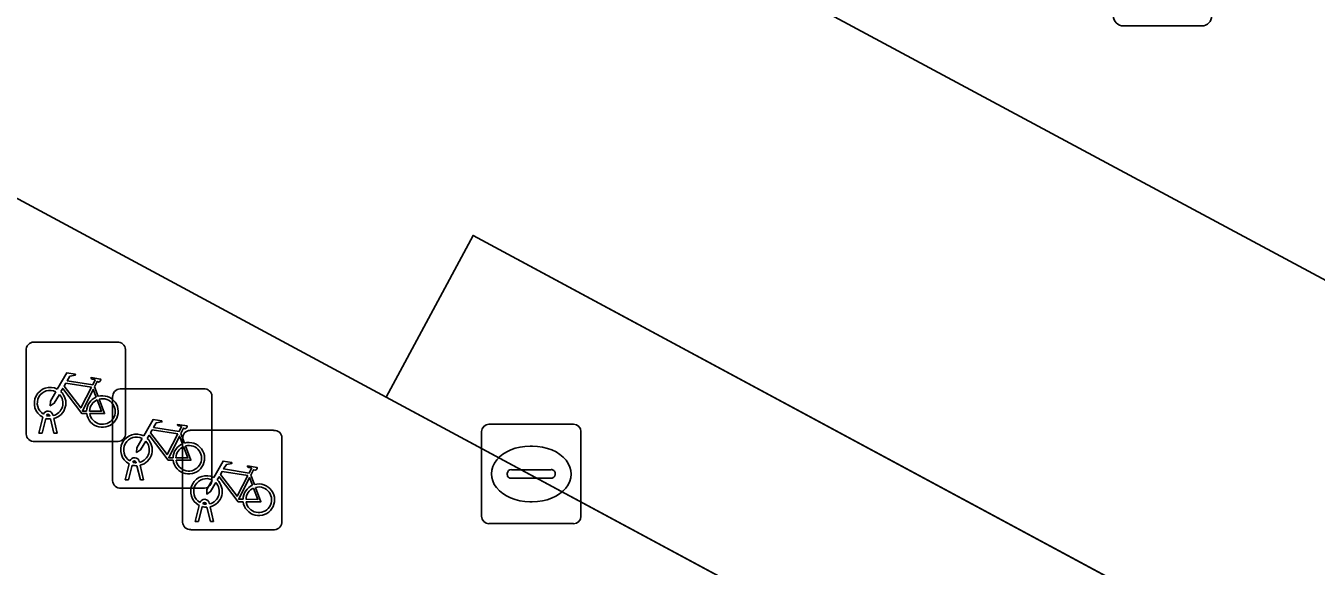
# Model space of a CAD drawing. Extents: x 159489 to 160304, y 383825 to 384531.
# Drawn here: x 159531.94 to 159544.93, y 384308.64 to 384314.08 of the extents above; entities that cross this region are included whole.
import ezdxf

# ---------------------------------------------------------------- set-up
doc = ezdxf.new("R2010")
doc.units = 0
for name, color, linetype in [('IMGEO_Fietsenrek', 7, 'Continuous'), ('IMGEO_Groenvoorziening', 7, 'Continuous'), ('IMGEO_Kolk', 7, 'Continuous'), ('IMGEO_Lichtmast', 7, 'Continuous'), ('IMGEO_Parkeervlak_gesloten', 7, 'Continuous'), ('IMGEO_Rijbaan_lokaal_gesloten', 7, 'Continuous'), ('IMGEO_Voetpad_open', 7, 'Continuous')]:
    doc.layers.add(name, color=color, linetype=linetype)

msp = doc.modelspace()

# ---------------------------------------------------------------- linework, layer by layer
at = {"layer": 'IMGEO_Fietsenrek'}
for p, q in [((159531.94, 384309.973), (159531.94, 384310.814)), ((159531.94, 384310.814), (159531.94, 384309.973)), ((159532.015, 384310.898), (159532.856, 384310.898)), ((159532.856, 384310.898), (159532.015, 384310.898)), ((159532.94, 384310.823), (159532.94, 384309.982)), ((159532.94, 384309.982), (159532.94, 384310.823)), ((159532.627, 384310.447), (159532.663, 384310.352)), ((159532.885, 384310.428), (159533.726, 384310.428)), ((159533.726, 384310.428), (159532.885, 384310.428)), ((159532.81, 384309.503), (159532.81, 384310.344)), ((159532.81, 384310.344), (159532.81, 384309.503)), ((159533.81, 384310.353), (159533.81, 384309.512)), ((159533.81, 384309.512), (159533.81, 384310.353)), ((159532.178, 384310.154), (159532.177, 384310.158)), ((159532.209, 384310.165), (159532.21, 384310.158)), ((159532.067, 384309.982), (159532.106, 384310.142)), ((159532.136, 384310.13), (159532.101, 384309.982)), ((159532.219, 384309.982), (159532.185, 384310.124)), ((159532.217, 384310.128), (159532.252, 384309.982)), ((159532.865, 384309.898), (159532.024, 384309.898)), ((159532.024, 384309.898), (159532.865, 384309.898)), ((159532.101, 384309.982), (159532.067, 384309.982)), ((159532.252, 384309.982), (159532.219, 384309.982)), ((159533.497, 384309.977), (159533.533, 384309.882)), ((159533.515, 384309.085), (159533.515, 384309.926)), ((159533.515, 384309.926), (159533.515, 384309.085)), ((159533.59, 384310.01), (159534.431, 384310.01)), ((159534.431, 384310.01), (159533.59, 384310.01)), ((159534.515, 384309.935), (159534.515, 384309.094)), ((159534.515, 384309.094), (159534.515, 384309.935)), ((159532.937, 384309.512), (159532.976, 384309.672)), ((159533.006, 384309.66), (159532.971, 384309.512)), ((159533.048, 384309.684), (159533.047, 384309.688)), ((159533.089, 384309.512), (159533.055, 384309.654)), ((159533.079, 384309.695), (159533.08, 384309.688)), ((159533.087, 384309.658), (159533.122, 384309.512)), ((159532.971, 384309.512), (159532.937, 384309.512)), ((159533.122, 384309.512), (159533.089, 384309.512)), ((159534.202, 384309.559), (159534.238, 384309.464)), ((159533.735, 384309.428), (159532.894, 384309.428)), ((159532.894, 384309.428), (159533.735, 384309.428)), ((159533.642, 384309.094), (159533.681, 384309.254)), ((159533.753, 384309.266), (159533.752, 384309.27)), ((159533.784, 384309.277), (159533.785, 384309.27)), ((159533.711, 384309.242), (159533.676, 384309.094)), ((159533.794, 384309.094), (159533.76, 384309.236)), ((159533.792, 384309.24), (159533.827, 384309.094)), ((159534.44, 384309.01), (159533.599, 384309.01)), ((159533.599, 384309.01), (159534.44, 384309.01)), ((159533.676, 384309.094), (159533.642, 384309.094)), ((159533.827, 384309.094), (159533.794, 384309.094))]:
    msp.add_line(p, q, dxfattribs=at)
for points in [[(159532.253, 384310.424), (159532.348, 384310.588), (159532.434, 384310.574), (159532.436, 384310.565), (159532.38, 384310.554), (159532.353, 384310.509), (159532.609, 384310.468)], [(159532.549, 384310.18), (159532.499, 384310.18), (159532.308, 384310.431), (159532.289, 384310.399)], [(159532.596, 384310.443), (159532.339, 384310.484), (159532.322, 384310.455), (159532.489, 384310.235), (159532.596, 384310.443)], [(159532.644, 384310.345), (159532.614, 384310.422), (159532.505, 384310.204), (159532.548, 384310.204)], [(159532.609, 384310.468), (159532.634, 384310.517), (159532.628, 384310.521), (159532.605, 384310.525), (159532.593, 384310.532), (159532.592, 384310.535), (159532.594, 384310.54), (159532.689, 384310.525), (159532.691, 384310.515), (159532.681, 384310.502), (159532.669, 384310.496), (159532.655, 384310.502), (159532.627, 384310.447)], [(159532.274, 384310.372), (159532.222, 384310.282), (159532.182, 384310.257), (159532.183, 384310.304), (159532.238, 384310.398)], [(159532.578, 384310.204), (159532.698, 384310.203), (159532.654, 384310.317)], [(159532.674, 384310.324), (159532.729, 384310.179), (159532.579, 384310.179)], [(159533.123, 384309.954), (159533.218, 384310.118), (159533.304, 384310.104), (159533.306, 384310.095), (159533.25, 384310.084), (159533.223, 384310.039), (159533.479, 384309.998)], [(159533.479, 384309.998), (159533.504, 384310.047), (159533.498, 384310.051), (159533.475, 384310.055), (159533.463, 384310.062), (159533.462, 384310.065), (159533.464, 384310.07), (159533.559, 384310.055), (159533.561, 384310.045), (159533.551, 384310.032), (159533.539, 384310.026), (159533.525, 384310.032), (159533.497, 384309.977)], [(159533.144, 384309.902), (159533.092, 384309.812), (159533.052, 384309.787), (159533.053, 384309.834), (159533.108, 384309.928)], [(159533.419, 384309.71), (159533.369, 384309.71), (159533.178, 384309.961), (159533.159, 384309.929)], [(159533.466, 384309.973), (159533.209, 384310.014), (159533.192, 384309.985), (159533.359, 384309.765), (159533.466, 384309.973)], [(159533.514, 384309.875), (159533.484, 384309.952), (159533.375, 384309.734), (159533.418, 384309.734)], [(159533.448, 384309.734), (159533.568, 384309.733), (159533.524, 384309.847)], [(159533.544, 384309.854), (159533.599, 384309.709), (159533.449, 384309.709)], [(159533.828, 384309.536), (159533.923, 384309.7), (159534.009, 384309.686), (159534.011, 384309.677), (159533.955, 384309.666), (159533.928, 384309.621), (159534.184, 384309.58)], [(159534.184, 384309.58), (159534.209, 384309.629), (159534.203, 384309.633), (159534.18, 384309.637), (159534.168, 384309.644), (159534.167, 384309.647), (159534.169, 384309.652), (159534.264, 384309.637), (159534.266, 384309.627), (159534.256, 384309.614), (159534.244, 384309.608), (159534.23, 384309.614), (159534.202, 384309.559)], [(159533.849, 384309.484), (159533.797, 384309.394), (159533.757, 384309.369), (159533.758, 384309.416), (159533.813, 384309.51)], [(159534.124, 384309.292), (159534.074, 384309.292), (159533.883, 384309.543), (159533.864, 384309.511)], [(159534.171, 384309.555), (159533.914, 384309.596), (159533.897, 384309.567), (159534.064, 384309.347), (159534.171, 384309.555)], [(159534.219, 384309.457), (159534.189, 384309.534), (159534.08, 384309.316), (159534.123, 384309.316)], [(159534.153, 384309.316), (159534.273, 384309.315), (159534.229, 384309.429)], [(159534.249, 384309.436), (159534.304, 384309.291), (159534.154, 384309.291)]]:
    msp.add_lwpolyline(points, dxfattribs=at)
for centre, radius, start, end in [((159532.018, 384310.82), 0.0779, 92.4484, 184.2845), ((159532.018, 384310.82), 0.0779, 92.4484, 184.2845), ((159532.862, 384310.82), 0.0779, 2.4484, 94.2845), ((159532.862, 384310.82), 0.0779, 2.4484, 94.2845), ((159532.18, 384310.283), 0.159, 62.6766, 242.1369), ((159532.888, 384310.35), 0.0779, 92.4484, 184.2845), ((159532.888, 384310.35), 0.0779, 92.4484, 184.2845), ((159533.732, 384310.35), 0.0779, 2.4484, 94.2845), ((159533.732, 384310.35), 0.0779, 2.4484, 94.2845), ((159532.18, 384310.283), 0.129, 63.3192, 238.903), ((159532.18, 384310.283), 0.129, 283.6043, 43.4302), ((159532.18, 384310.283), 0.159, 283.5766, 46.6042), ((159532.707, 384310.199), 0.159, 113.3408, 178.3217), ((159532.707, 384310.199), 0.159, 187.0065, 105.7708), ((159532.707, 384310.199), 0.129, 113.923, 177.9556), ((159532.707, 384310.199), 0.129, 188.6715, 104.5883), ((159532.16, 384310.154), 0.0499, 12.8025, 158.6934), ((159532.16, 384310.154), 0.0174, 12.8025, 163.4502), ((159532.18, 384310.283), 0.129, 253.415, 269.0204), ((159532.18, 384310.283), 0.159, 253.9967, 271.7867), ((159532.018, 384309.976), 0.0779, 182.4484, 274.2845), ((159532.018, 384309.976), 0.0779, 182.4484, 274.2845), ((159532.862, 384309.976), 0.0779, 272.4484, 4.2845), ((159532.862, 384309.976), 0.0779, 272.4484, 4.2845), ((159533.05, 384309.813), 0.159, 62.6766, 242.1369), ((159533.05, 384309.813), 0.129, 63.3192, 238.903), ((159533.05, 384309.813), 0.129, 283.6043, 43.4302), ((159533.05, 384309.813), 0.159, 283.5766, 46.6042), ((159533.593, 384309.932), 0.0779, 92.4484, 184.2845), ((159533.593, 384309.932), 0.0779, 92.4484, 184.2845), ((159534.437, 384309.932), 0.0779, 2.4484, 94.2845), ((159534.437, 384309.932), 0.0779, 2.4484, 94.2845), ((159533.577, 384309.729), 0.159, 113.3408, 178.3217), ((159533.577, 384309.729), 0.159, 187.0065, 105.7708), ((159533.577, 384309.729), 0.129, 113.923, 177.9556), ((159533.577, 384309.729), 0.129, 188.6715, 104.5883), ((159533.03, 384309.684), 0.0499, 12.8025, 158.6934), ((159533.05, 384309.813), 0.159, 253.9967, 271.7867), ((159533.03, 384309.684), 0.0174, 12.8025, 163.4502), ((159533.05, 384309.813), 0.129, 253.415, 269.0204), ((159533.755, 384309.395), 0.159, 62.6766, 242.1369), ((159533.755, 384309.395), 0.129, 63.3192, 238.903), ((159533.732, 384309.506), 0.0779, 272.4484, 4.2845), ((159533.732, 384309.506), 0.0779, 272.4484, 4.2845), ((159533.755, 384309.395), 0.159, 283.5766, 46.6042), ((159532.888, 384309.506), 0.0779, 182.4484, 274.2845), ((159532.888, 384309.506), 0.0779, 182.4484, 274.2845), ((159533.755, 384309.395), 0.129, 283.6043, 43.4302), ((159534.282, 384309.311), 0.159, 113.3408, 178.3217), ((159534.282, 384309.311), 0.159, 187.0065, 105.7708), ((159534.282, 384309.311), 0.129, 113.923, 177.9556), ((159534.282, 384309.311), 0.129, 188.6715, 104.5883), ((159533.735, 384309.266), 0.0499, 12.8025, 158.6934), ((159533.735, 384309.266), 0.0174, 12.8025, 163.4502), ((159533.755, 384309.395), 0.129, 253.415, 269.0204), ((159533.755, 384309.395), 0.159, 253.9967, 271.7867), ((159533.593, 384309.088), 0.0779, 182.4484, 274.2845), ((159533.593, 384309.088), 0.0779, 182.4484, 274.2845), ((159534.437, 384309.088), 0.0779, 272.4484, 4.2845), ((159534.437, 384309.088), 0.0779, 272.4484, 4.2845)]:
    msp.add_arc(centre, radius, start, end, dxfattribs=at)
at = {"layer": 'IMGEO_Groenvoorziening'}
msp.add_lwpolyline([(159534.827, 384332.312), (159520.929, 384324.852), (159521.207, 384324.29), (159525.025, 384322.248), (159542.586, 384312.826), (159546.562, 384310.695), (159582.424, 384291.365), (159580.802, 384307.588)], dxfattribs=at)
at = {"layer": 'IMGEO_Kolk'}
for p, q in [((159536.6, 384310.071), (159537.452, 384310.071)), ((159536.525, 384309.145), (159536.525, 384309.997)), ((159537.526, 384309.997), (159537.526, 384309.145)), ((159537.013, 384309.851), (159537.038, 384309.851)), ((159536.784, 384309.565), (159536.784, 384309.577)), ((159537.222, 384309.528), (159536.824, 384309.528)), ((159536.827, 384309.614), (159537.225, 384309.614)), ((159537.268, 384309.577), (159537.268, 384309.565)), ((159537.036, 384309.291), (159537.011, 384309.291)), ((159537.452, 384309.071), (159536.6, 384309.071))]:
    msp.add_line(p, q, dxfattribs=at)
for points in [[(159536.6, 384310.071), (159537.452, 384310.071)], [(159536.525, 384309.145), (159536.525, 384309.997)], [(159537.526, 384309.997), (159537.526, 384309.145)], [(159537.452, 384309.071), (159536.6, 384309.071)]]:
    msp.add_lwpolyline(points, dxfattribs=at)
for centre, radius, start, end in [((159536.602, 384309.995), 0.0765, 91.552, 178.448), ((159536.602, 384309.995), 0.0765, 91.552, 178.448), ((159537.45, 384309.995), 0.0765, 1.552, 88.448), ((159537.45, 384309.995), 0.0765, 1.552, 88.448), ((159536.824, 384309.574), 0.0403, 85.8775, 175.7526), ((159536.821, 384309.564), 0.0366, 178.938, 274.7102), ((159537.225, 384309.571), 0.043, 264.8664, 352.4533), ((159537.229, 384309.576), 0.0386, 1.7309, 96.639), ((159536.602, 384309.147), 0.0765, 181.552, 268.448), ((159536.602, 384309.147), 0.0765, 181.552, 268.448), ((159537.45, 384309.147), 0.0765, 271.552, 358.448), ((159537.45, 384309.147), 0.0765, 271.552, 358.448)]:
    msp.add_arc(centre, radius, start, end, dxfattribs=at)
for centre, major_axis, ratio, start_param, end_param in [((159537.012, 384309.571), (-0.387, 0.002), 0.722429, 4.712389, 7.853982), ((159537.037, 384309.571), (-0.39, 0.002), 0.717154, 1.570796, 4.712389)]:
    msp.add_ellipse(centre, major_axis=major_axis, ratio=ratio, start_param=start_param, end_param=end_param, dxfattribs=at)
at = {"layer": 'IMGEO_Lichtmast'}
for p, q in [((159543.778, 384314.08), (159542.988, 384314.08)), ((159542.988, 384314.08), (159543.778, 384314.08))]:
    msp.add_line(p, q, dxfattribs=at)
for centre, start, end in [((159542.988, 384314.18), 180, 270), ((159542.988, 384314.18), 180, 270), ((159543.778, 384314.18), 270, 0), ((159543.778, 384314.18), 270, 0)]:
    msp.add_arc(centre, 0.1, start, end, dxfattribs=at)
at = {"layer": 'IMGEO_Parkeervlak_gesloten'}
msp.add_lwpolyline([(159535.565, 384310.345), (159549.449, 384302.878), (159550.324, 384304.504), (159549.851, 384304.759), (159536.44, 384311.971)], close=True, dxfattribs=at)
at = {"layer": 'IMGEO_Rijbaan_lokaal_gesloten'}
for points in [[(159643.082, 384258.763), (159632.963, 384264.225), (159584.718, 384290.116), (159582.424, 384291.365), (159546.562, 384310.695), (159542.586, 384312.826), (159525.025, 384322.248), (159521.207, 384324.29), (159504.629, 384315.388), (159502.21, 384314.104)], [(159524.477, 384316.223), (159526.867, 384315.023), (159527.963, 384314.433), (159535.565, 384310.345), (159536.44, 384311.971), (159549.851, 384304.759), (159550.324, 384304.504), (159549.449, 384302.878), (159558.914, 384297.788), (159559.789, 384299.414), (159596.815, 384279.502), (159606.884, 384274.087), (159606.009, 384272.461), (159610.125, 384270.247), (159610.999, 384271.873), (159634.42, 384259.278), (159633.545, 384257.652), (159643.266, 384252.424), (159644.14, 384254.05), (159648.99, 384251.442), (159648.115, 384249.816), (159649.108, 384249.282), (159652.612, 384247.398)]]:
    msp.add_lwpolyline(points, dxfattribs=at)
at = {"layer": 'IMGEO_Voetpad_open'}
msp.add_lwpolyline([(159652.612, 384247.398), (159649.108, 384249.282), (159648.115, 384249.816), (159643.266, 384252.424), (159633.545, 384257.652), (159610.125, 384270.247), (159606.009, 384272.461), (159595.94, 384277.876), (159558.914, 384297.788), (159549.449, 384302.878), (159535.565, 384310.345), (159527.963, 384314.433)], dxfattribs=at)

doc.saveas('drawing.dxf')
